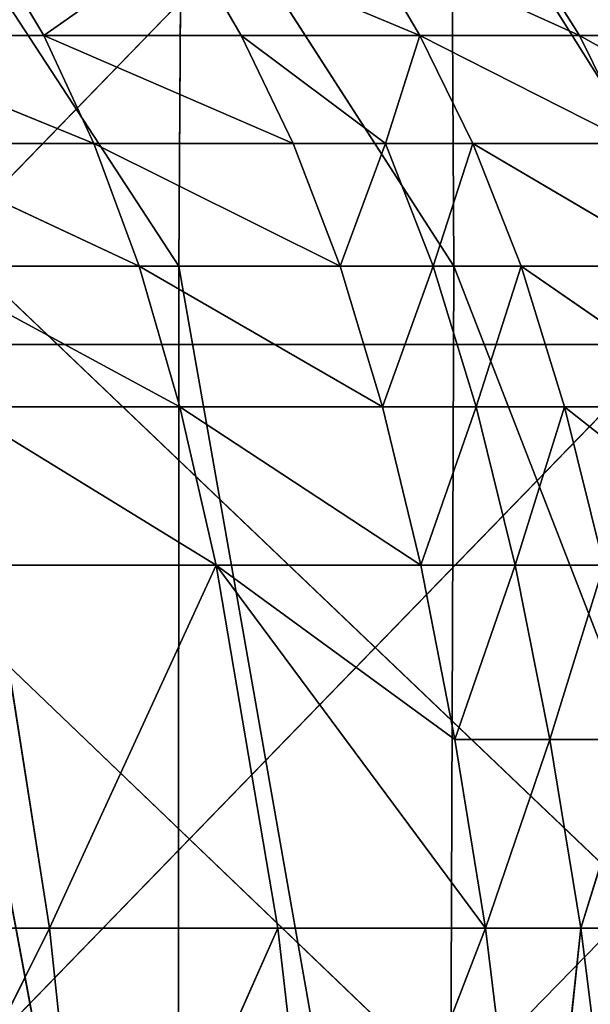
# Model space of a CAD drawing. Extents: x 204 to 284, y 75 to 194.
# Tile 590 of 656: x 245.97 to 247.05, y 129.6 to 131.47. Entities that reach past the tile are written whole.
import ezdxf

# ---------------------------------------------------------------- set-up
doc = ezdxf.new("R2010")
doc.units = 0
doc.header["$LTSCALE"] = 25.4
doc.layers.get('0').update_dxf_attribs({"color": 13, "linetype": 'CONTINUOUS'})

# ---------------------------------------------------------------- blocks, each defined once
blk = doc.blocks.new('BRAZOS-6948-8057_STL_1')
at = {"color": 9}
for p, q in [((43.6922, 56.5704, 43.231), (46.0808, 59.0363, 44.5984)), ((43.6922, 56.5704, 43.231), (46.0808, 59.0363, 44.5984)), ((43.2533, 57.3693, 114.2345), (45.7889, 54.9473, 115.0845)), ((43.2533, 57.3693, 114.2345), (45.7889, 54.9473, 115.0845)), ((43.6765, 54.9473, 44.7286), (46.0235, 57.3693, 46.0106)), ((43.6765, 54.9473, 44.7286), (46.0235, 57.3693, 46.0106)), ((43.3607, 56.5704, 116.7862), (45.8945, 56.5704, 116.5784)), ((46.0077, 54.0323, 117.5475), (43.3607, 56.5704, 116.7862)), ((46.0077, 54.0323, 117.5475), (43.3607, 56.5704, 116.7862)), ((43.3607, 56.5704, 116.7862), (45.8945, 56.5704, 116.5784)), ((46.224, 56.5704, 43.4616), (43.6922, 56.5704, 43.231)), ((46.224, 56.5704, 43.4616), (43.6922, 56.5704, 43.231)), ((43.7471, 54.0323, 42.257), (46.224, 56.5704, 43.4616)), ((43.7471, 54.0323, 42.257), (46.224, 56.5704, 43.4616))]:
    blk.add_line(p, q, dxfattribs=at)
at = {"color": 7}
for p, q in [((43.7958, 57.522, 74.0818), (44.32, 56.719, 74.5051)), ((43.7958, 57.522, 74.0818), (44.32, 56.719, 74.5051)), ((43.8454, 57.522, 83.1822), (44.064, 57.1573, 83.3733)), ((43.8454, 57.522, 83.1822), (44.064, 57.1573, 83.3733)), ((44.32, 56.719, 74.5051), (44.3249, 57.522, 74.4991)), ((44.32, 56.719, 74.5051), (44.3249, 57.522, 74.4991)), ((44.3249, 57.522, 74.4991), (44.8417, 56.719, 74.9557)), ((44.3249, 57.522, 74.4991), (44.8417, 56.719, 74.9557)), ((45.3408, 56.719, 75.4313), (44.8373, 57.522, 74.9367)), ((45.3408, 56.719, 75.4313), (44.8373, 57.522, 74.9367)), ((44.8417, 56.719, 74.9557), (44.8373, 57.522, 74.9367)), ((44.8417, 56.719, 74.9557), (44.8373, 57.522, 74.9367)), ((44.849, 57.522, 81.8634), (45.0798, 57.1573, 82.0301)), ((44.849, 57.522, 81.8634), (45.0798, 57.1573, 82.0301)), ((44.3303, 57.3444, 82.8647), (44.064, 57.1573, 83.3733)), ((44.3303, 57.3444, 82.8647), (44.064, 57.1573, 83.3733)), ((44.4382, 57.1573, 82.9533), (44.3303, 57.3444, 82.8647)), ((44.3303, 57.3444, 82.8647), (44.7773, 57.1573, 82.5045)), ((44.3303, 57.3444, 82.8647), (44.7773, 57.1573, 82.5045)), ((44.4382, 57.1573, 82.9533), (44.3303, 57.3444, 82.8647)), ((44.6673, 57.3444, 82.42), (45.0798, 57.1573, 82.0301)), ((44.6673, 57.3444, 82.42), (45.0798, 57.1573, 82.0301)), ((44.6673, 57.3444, 82.42), (44.7773, 57.1573, 82.5045)), ((44.6673, 57.3444, 82.42), (44.7773, 57.1573, 82.5045)), ((44.064, 57.1573, 83.3733), (43.6576, 57.1573, 83.7625)), ((43.6576, 57.1573, 83.7625), (44.1588, 56.9519, 83.4568)), ((43.6576, 57.1573, 83.7625), (44.1588, 56.9519, 83.4568)), ((44.064, 57.1573, 83.3733), (43.6576, 57.1573, 83.7625)), ((44.4382, 57.1573, 82.9533), (44.064, 57.1573, 83.3733)), ((44.064, 57.1573, 83.3733), (44.5365, 56.9519, 83.034)), ((44.064, 57.1573, 83.3733), (44.5365, 56.9519, 83.034)), ((44.064, 57.1573, 83.3733), (44.1588, 56.9519, 83.4568)), ((44.064, 57.1573, 83.3733), (44.1588, 56.9519, 83.4568)), ((44.4382, 57.1573, 82.9533), (44.064, 57.1573, 83.3733)), ((44.5365, 56.9519, 83.034), (44.4382, 57.1573, 82.9533)), ((44.4382, 57.1573, 82.9533), (44.7773, 57.1573, 82.5045)), ((44.4382, 57.1573, 82.9533), (44.7773, 57.1573, 82.5045)), ((44.4382, 57.1573, 82.9533), (44.7118, 56.9519, 82.8112)), ((44.4382, 57.1573, 82.9533), (44.7118, 56.9519, 82.8112)), ((44.5365, 56.9519, 83.034), (44.4382, 57.1573, 82.9533)), ((44.7118, 56.9519, 82.8112), (44.7773, 57.1573, 82.5045)), ((44.7118, 56.9519, 82.8112), (44.7773, 57.1573, 82.5045)), ((44.7773, 57.1573, 82.5045), (45.0798, 57.1573, 82.0301)), ((44.8776, 56.9519, 82.5812), (44.7773, 57.1573, 82.5045)), ((44.8776, 56.9519, 82.5812), (44.7773, 57.1573, 82.5045)), ((45.1808, 56.9519, 82.1017), (44.7773, 57.1573, 82.5045)), ((45.1808, 56.9519, 82.1017), (44.7773, 57.1573, 82.5045)), ((44.7773, 57.1573, 82.5045), (45.0798, 57.1573, 82.0301)), ((45.0798, 57.1573, 82.0301), (45.3451, 57.1573, 81.533)), ((45.1808, 56.9519, 82.1017), (45.0798, 57.1573, 82.0301)), ((45.1808, 56.9519, 82.1017), (45.0798, 57.1573, 82.0301)), ((45.445, 56.9519, 81.5987), (45.0798, 57.1573, 82.0301)), ((45.445, 56.9519, 81.5987), (45.0798, 57.1573, 82.0301)), ((45.0798, 57.1573, 82.0301), (45.3451, 57.1573, 81.533)), ((43.7476, 56.9519, 83.8476), (44.1588, 56.9519, 83.4568)), ((43.7476, 56.9519, 83.8476), (44.1588, 56.9519, 83.4568)), ((43.7476, 56.9519, 83.8476), (44.2446, 56.719, 83.5329)), ((43.7476, 56.9519, 83.8476), (44.2446, 56.719, 83.5329)), ((44.1588, 56.9519, 83.4568), (44.5365, 56.9519, 83.034)), ((44.1588, 56.9519, 83.4568), (44.5365, 56.9519, 83.034)), ((44.1588, 56.9519, 83.4568), (44.6257, 56.719, 83.1072)), ((44.1588, 56.9519, 83.4568), (44.6257, 56.719, 83.1072)), ((44.1588, 56.9519, 83.4568), (44.2446, 56.719, 83.5329)), ((44.1588, 56.9519, 83.4568), (44.2446, 56.719, 83.5329)), ((44.5365, 56.9519, 83.034), (44.7118, 56.9519, 82.8112)), ((44.5365, 56.9519, 83.034), (44.7118, 56.9519, 82.8112)), ((44.5365, 56.9519, 83.034), (44.6257, 56.719, 83.1072)), ((44.5365, 56.9519, 83.034), (44.6257, 56.719, 83.1072)), ((44.6257, 56.719, 83.1072), (44.7118, 56.9519, 82.8112)), ((44.6257, 56.719, 83.1072), (44.7118, 56.9519, 82.8112)), ((44.8021, 56.719, 82.8826), (44.7118, 56.9519, 82.8112)), ((44.8021, 56.719, 82.8826), (44.7118, 56.9519, 82.8112)), ((44.8776, 56.9519, 82.5812), (44.7118, 56.9519, 82.8112)), ((44.8776, 56.9519, 82.5812), (44.7118, 56.9519, 82.8112)), ((44.8021, 56.719, 82.8826), (44.8776, 56.9519, 82.5812)), ((44.8021, 56.719, 82.8826), (44.8776, 56.9519, 82.5812)), ((44.8776, 56.9519, 82.5812), (45.1808, 56.9519, 82.1017)), ((44.9689, 56.719, 82.6506), (44.8776, 56.9519, 82.5812)), ((44.9689, 56.719, 82.6506), (44.8776, 56.9519, 82.5812)), ((45.2728, 56.719, 82.1662), (44.8776, 56.9519, 82.5812)), ((45.2728, 56.719, 82.1662), (44.8776, 56.9519, 82.5812)), ((44.8776, 56.9519, 82.5812), (45.1808, 56.9519, 82.1017)), ((44.3185, 53.8123, 74.5068), (43.7763, 56.719, 74.0811)), ((43.7763, 56.719, 74.0811), (44.32, 56.719, 74.5051)), ((43.7763, 56.719, 74.0811), (44.32, 56.719, 74.5051)), ((44.3185, 53.8123, 74.5068), (43.7763, 56.719, 74.0811)), ((43.8287, 56.719, 83.9253), (44.2446, 56.719, 83.5329)), ((44.3218, 56.4518, 83.6018), (43.8287, 56.719, 83.9253)), ((44.3218, 56.4518, 83.6018), (43.8287, 56.719, 83.9253)), ((43.8287, 56.719, 83.9253), (44.2446, 56.719, 83.5329)), ((44.2446, 56.719, 83.5329), (44.6257, 56.719, 83.1072)), ((44.3218, 56.4518, 83.6018), (44.2446, 56.719, 83.5329)), ((44.3218, 56.4518, 83.6018), (44.2446, 56.719, 83.5329)), ((44.7062, 56.4518, 83.1734), (44.2446, 56.719, 83.5329)), ((44.7062, 56.4518, 83.1734), (44.2446, 56.719, 83.5329)), ((44.2446, 56.719, 83.5329), (44.6257, 56.719, 83.1072)), ((44.3185, 53.8123, 74.5068), (44.32, 56.719, 74.5051)), ((44.3185, 53.8123, 74.5068), (44.32, 56.719, 74.5051)), ((44.32, 56.719, 74.5051), (44.8306, 53.8123, 74.9587)), ((44.32, 56.719, 74.5051), (44.8306, 53.8123, 74.9587)), ((44.32, 56.719, 74.5051), (44.8417, 56.719, 74.9557)), ((44.32, 56.719, 74.5051), (44.8417, 56.719, 74.9557)), ((44.7062, 56.4518, 83.1734), (44.6257, 56.719, 83.1072)), ((44.7062, 56.4518, 83.1734), (44.6257, 56.719, 83.1072)), ((44.8021, 56.719, 82.8826), (44.6257, 56.719, 83.1072)), ((44.8021, 56.719, 82.8826), (44.6257, 56.719, 83.1072)), ((44.7062, 56.4518, 83.1734), (44.8021, 56.719, 82.8826)), ((44.7062, 56.4518, 83.1734), (44.8021, 56.719, 82.8826)), ((44.8839, 56.4518, 82.9469), (44.8021, 56.719, 82.8826)), ((44.8839, 56.4518, 82.9469), (44.8021, 56.719, 82.8826)), ((44.9689, 56.719, 82.6506), (44.8021, 56.719, 82.8826)), ((44.9689, 56.719, 82.6506), (44.8021, 56.719, 82.8826)), ((44.8306, 53.8123, 74.9587), (44.8417, 56.719, 74.9557)), ((44.8306, 53.8123, 74.9587), (44.8417, 56.719, 74.9557)), ((45.3408, 56.719, 75.4313), (44.8417, 56.719, 74.9557)), ((45.3408, 56.719, 75.4313), (44.8417, 56.719, 74.9557)), ((45.3291, 55.462, 75.4457), (44.8417, 56.719, 74.9557)), ((45.3291, 55.462, 75.4457), (44.8417, 56.719, 74.9557)), ((44.9689, 56.719, 82.6506), (44.8839, 56.4518, 82.9469)), ((44.9689, 56.719, 82.6506), (44.8839, 56.4518, 82.9469)), ((45.2728, 56.719, 82.1662), (44.9689, 56.719, 82.6506)), ((44.9689, 56.719, 82.6506), (45.3563, 56.4518, 82.2238)), ((44.9689, 56.719, 82.6506), (45.3563, 56.4518, 82.2238)), ((44.9689, 56.719, 82.6506), (45.0516, 56.4518, 82.7129)), ((44.9689, 56.719, 82.6506), (45.0516, 56.4518, 82.7129)), ((45.2728, 56.719, 82.1662), (44.9689, 56.719, 82.6506)), ((43.9015, 56.4518, 83.9959), (44.3218, 56.4518, 83.6018)), ((44.391, 56.1512, 83.6641), (43.9015, 56.4518, 83.9959)), ((44.391, 56.1512, 83.6641), (43.9015, 56.4518, 83.9959)), ((43.9015, 56.4518, 83.9959), (44.3218, 56.4518, 83.6018)), ((44.3218, 56.4518, 83.6018), (44.7062, 56.4518, 83.1734)), ((44.391, 56.1512, 83.6641), (44.3218, 56.4518, 83.6018)), ((44.391, 56.1512, 83.6641), (44.3218, 56.4518, 83.6018)), ((44.7787, 56.1512, 83.2328), (44.3218, 56.4518, 83.6018)), ((44.7787, 56.1512, 83.2328), (44.3218, 56.4518, 83.6018)), ((44.3218, 56.4518, 83.6018), (44.7062, 56.4518, 83.1734)), ((44.7787, 56.1512, 83.2328), (44.7062, 56.4518, 83.1734)), ((44.7787, 56.1512, 83.2328), (44.7062, 56.4518, 83.1734)), ((44.8839, 56.4518, 82.9469), (44.7062, 56.4518, 83.1734)), ((44.8839, 56.4518, 82.9469), (44.7062, 56.4518, 83.1734)), ((44.8839, 56.4518, 82.9469), (44.7787, 56.1512, 83.2328)), ((44.8839, 56.4518, 82.9469), (44.7787, 56.1512, 83.2328)), ((44.8839, 56.4518, 82.9469), (45.0516, 56.4518, 82.7129)), ((44.8839, 56.4518, 82.9469), (45.0516, 56.4518, 82.7129)), ((44.8839, 56.4518, 82.9469), (44.9576, 56.1512, 83.0046)), ((44.8839, 56.4518, 82.9469), (44.9576, 56.1512, 83.0046)), ((45.0516, 56.4518, 82.7129), (44.9576, 56.1512, 83.0046)), ((45.0516, 56.4518, 82.7129), (44.9576, 56.1512, 83.0046)), ((45.3563, 56.4518, 82.2238), (45.0516, 56.4518, 82.7129)), ((45.0516, 56.4518, 82.7129), (45.4318, 56.1512, 82.275)), ((45.0516, 56.4518, 82.7129), (45.4318, 56.1512, 82.275)), ((45.0516, 56.4518, 82.7129), (45.1262, 56.1512, 82.7686)), ((45.0516, 56.4518, 82.7129), (45.1262, 56.1512, 82.7686)), ((45.3563, 56.4518, 82.2238), (45.0516, 56.4518, 82.7129)), ((44.0749, 55.462, 84.17), (43.9664, 56.1512, 84.06)), ((44.0749, 55.462, 84.17), (43.9664, 56.1512, 84.06)), ((44.391, 56.1512, 83.6641), (43.9664, 56.1512, 84.06)), ((44.391, 56.1512, 83.6641), (43.9664, 56.1512, 84.06)), ((44.0749, 55.462, 84.17), (44.391, 56.1512, 83.6641)), ((44.0749, 55.462, 84.17), (44.391, 56.1512, 83.6641)), ((44.7787, 56.1512, 83.2328), (44.391, 56.1512, 83.6641)), ((44.391, 56.1512, 83.6641), (44.8435, 55.8203, 83.2861)), ((44.391, 56.1512, 83.6641), (44.8435, 55.8203, 83.2861)), ((44.391, 56.1512, 83.6641), (44.9013, 55.462, 83.3335)), ((44.5075, 55.462, 83.7703), (44.391, 56.1512, 83.6641)), ((44.5075, 55.462, 83.7703), (44.391, 56.1512, 83.6641)), ((44.391, 56.1512, 83.6641), (44.9013, 55.462, 83.3335)), ((44.7787, 56.1512, 83.2328), (44.391, 56.1512, 83.6641)), ((44.7787, 56.1512, 83.2328), (44.9576, 56.1512, 83.0046)), ((44.7787, 56.1512, 83.2328), (44.9576, 56.1512, 83.0046)), ((44.7787, 56.1512, 83.2328), (44.8435, 55.8203, 83.2861)), ((44.7787, 56.1512, 83.2328), (44.8435, 55.8203, 83.2861)), ((44.9576, 56.1512, 83.0046), (44.8435, 55.8203, 83.2861)), ((44.9576, 56.1512, 83.0046), (44.8435, 55.8203, 83.2861)), ((44.9576, 56.1512, 83.0046), (45.1262, 56.1512, 82.7686)), ((44.9576, 56.1512, 83.0046), (45.1262, 56.1512, 82.7686)), ((44.9576, 56.1512, 83.0046), (45.0236, 55.8203, 83.0562)), ((44.9576, 56.1512, 83.0046), (45.0236, 55.8203, 83.0562)), ((45.0236, 55.8203, 83.0562), (45.1262, 56.1512, 82.7686)), ((45.0236, 55.8203, 83.0562), (45.1262, 56.1512, 82.7686)), ((44.8435, 55.8203, 83.2861), (45.0236, 55.8203, 83.0562)), ((44.8435, 55.8203, 83.2861), (45.0236, 55.8203, 83.0562)), ((44.8435, 55.8203, 83.2861), (44.9013, 55.462, 83.3335)), ((44.8435, 55.8203, 83.2861), (44.9013, 55.462, 83.3335)), ((44.9013, 55.462, 83.3335), (45.0236, 55.8203, 83.0562)), ((44.9013, 55.462, 83.3335), (45.0236, 55.8203, 83.0562)), ((45.0826, 55.462, 83.1019), (45.0236, 55.8203, 83.0562)), ((45.0826, 55.462, 83.1019), (45.0236, 55.8203, 83.0562)), ((45.1932, 55.8203, 82.8182), (45.0236, 55.8203, 83.0562)), ((45.1932, 55.8203, 82.8182), (45.0236, 55.8203, 83.0562)), ((45.1932, 55.8203, 82.8182), (45.0826, 55.462, 83.1019)), ((45.1932, 55.8203, 82.8182), (45.0826, 55.462, 83.1019)), ((43.6071, 55.462, 84.5301), (44.0749, 55.462, 84.17)), ((43.6071, 55.462, 84.5301), (44.0749, 55.462, 84.17)), ((44.0749, 55.462, 84.17), (43.6817, 54.6746, 84.6206)), ((44.0749, 55.462, 84.17), (43.6817, 54.6746, 84.6206)), ((44.0749, 55.462, 84.17), (44.5075, 55.462, 83.7703)), ((44.0749, 55.462, 84.17), (44.5075, 55.462, 83.7703)), ((44.0749, 55.462, 84.17), (44.158, 54.6746, 84.2584)), ((44.0749, 55.462, 84.17), (44.158, 54.6746, 84.2584)), ((44.5075, 55.462, 83.7703), (44.158, 54.6746, 84.2584)), ((44.5075, 55.462, 83.7703), (44.158, 54.6746, 84.2584)), ((44.5075, 55.462, 83.7703), (44.9013, 55.462, 83.3335)), ((44.5075, 55.462, 83.7703), (44.9013, 55.462, 83.3335)), ((44.5075, 55.462, 83.7703), (44.5979, 54.6746, 83.8549)), ((44.5075, 55.462, 83.7703), (44.5979, 54.6746, 83.8549)), ((44.9013, 55.462, 83.3335), (44.5979, 54.6746, 83.8549)), ((44.9013, 55.462, 83.3335), (44.5979, 54.6746, 83.8549)), ((44.9013, 55.462, 83.3335), (45.0826, 55.462, 83.1019)), ((44.9013, 55.462, 83.3335), (45.0826, 55.462, 83.1019)), ((44.9013, 55.462, 83.3335), (44.9976, 54.6746, 83.4126)), ((44.9013, 55.462, 83.3335), (44.9976, 54.6746, 83.4126)), ((45.0826, 55.462, 83.1019), (44.9976, 54.6746, 83.4126)), ((45.0826, 55.462, 83.1019), (44.9976, 54.6746, 83.4126)), ((45.0826, 55.462, 83.1019), (45.253, 55.462, 82.8621)), ((45.0826, 55.462, 83.1019), (45.253, 55.462, 82.8621)), ((45.0826, 55.462, 83.1019), (45.1812, 54.6746, 83.1777)), ((45.0826, 55.462, 83.1019), (45.1812, 54.6746, 83.1777))]:
    blk.add_line(p, q, dxfattribs=at)
at = {"color": 9}
mesh = blk.add_polyface(dxfattribs=at)
corners = [(45.8945, 56.5704, 116.5784), (43.3065, 59.0363, 115.6417), (43.3607, 56.5704, 116.7862)]
mesh.append_faces([[corners[k] for k in face] for face in [(0, 1, 2)]], dxfattribs={"color": 9})
mesh = blk.add_polyface(dxfattribs=at)
corners = [(45.8945, 56.5704, 116.5784), (45.7615, 59.0363, 115.4404), (43.3065, 59.0363, 115.6417)]
mesh.append_faces([[corners[k] for k in face] for face in [(0, 1, 2)]], dxfattribs={"color": 9})
mesh = blk.add_polyface(dxfattribs=at)
corners = [(46.0808, 59.0363, 44.5984), (43.6922, 56.5704, 43.231), (43.6278, 59.0363, 44.375)]
mesh.append_faces([[corners[k] for k in face] for face in [(0, 1, 2)]], dxfattribs={"color": 9})
mesh = blk.add_polyface(dxfattribs=at)
corners = [(46.224, 56.5704, 43.4616), (43.6922, 56.5704, 43.231), (46.0808, 59.0363, 44.5984)]
mesh.append_faces([[corners[k] for k in face] for face in [(0, 1, 2)]], dxfattribs={"color": 9})
at = {"color": 7}
mesh = blk.add_polyface(dxfattribs=at)
corners = [(43.6576, 57.1573, 83.7625), (44.064, 57.1573, 83.3733), (43.8454, 57.522, 83.1822)]
mesh.append_faces([[corners[k] for k in face] for face in [(0, 1, 2)]], dxfattribs={"color": 7})
mesh = blk.add_polyface(dxfattribs=at)
corners = [(44.32, 56.719, 74.5051), (43.7763, 56.719, 74.0811), (43.7958, 57.522, 74.0818)]
mesh.append_faces([[corners[k] for k in face] for face in [(0, 1, 2)]], dxfattribs={"color": 7})
mesh = blk.add_polyface(dxfattribs=at)
corners = [(44.3249, 57.522, 74.4991), (44.32, 56.719, 74.5051), (43.7958, 57.522, 74.0818)]
mesh.append_faces([[corners[k] for k in face] for face in [(0, 1, 2)]], dxfattribs={"color": 7})
mesh = blk.add_polyface(dxfattribs=at)
corners = [(44.064, 57.1573, 83.3733), (44.3303, 57.3444, 82.8647), (43.8454, 57.522, 83.1822)]
mesh.append_faces([[corners[k] for k in face] for face in [(0, 1, 2)]], dxfattribs={"color": 7})
mesh = blk.add_polyface(dxfattribs=at)
corners = [(44.8417, 56.719, 74.9557), (44.32, 56.719, 74.5051), (44.3249, 57.522, 74.4991)]
mesh.append_faces([[corners[k] for k in face] for face in [(0, 1, 2)]], dxfattribs={"color": 7})
mesh = blk.add_polyface(dxfattribs=at)
corners = [(44.8417, 56.719, 74.9557), (44.3249, 57.522, 74.4991), (44.8373, 57.522, 74.9367)]
mesh.append_faces([[corners[k] for k in face] for face in [(0, 1, 2)]], dxfattribs={"color": 7})
mesh = blk.add_polyface(dxfattribs=at)
corners = [(44.849, 57.522, 81.8634), (44.6673, 57.3444, 82.42), (45.0798, 57.1573, 82.0301)]
mesh.append_faces([[corners[k] for k in face] for face in [(0, 1, 2)]], dxfattribs={"color": 7})
mesh = blk.add_polyface(dxfattribs=at)
corners = [(45.3408, 56.719, 75.4313), (44.8373, 57.522, 74.9367), (45.3343, 57.522, 75.3951)]
mesh.append_faces([[corners[k] for k in face] for face in [(0, 1, 2)]], dxfattribs={"color": 7})
mesh = blk.add_polyface(dxfattribs=at)
corners = [(45.3408, 56.719, 75.4313), (44.8417, 56.719, 74.9557), (44.8373, 57.522, 74.9367)]
mesh.append_faces([[corners[k] for k in face] for face in [(0, 1, 2)]], dxfattribs={"color": 7})
mesh = blk.add_polyface(dxfattribs=at)
corners = [(44.849, 57.522, 81.8634), (45.3451, 57.1573, 81.533), (45.1172, 57.522, 81.3789)]
mesh.append_faces([[corners[k] for k in face] for face in [(0, 1, 2)]], dxfattribs={"color": 7})
mesh = blk.add_polyface(dxfattribs=at)
corners = [(44.849, 57.522, 81.8634), (45.0798, 57.1573, 82.0301), (45.3451, 57.1573, 81.533)]
mesh.append_faces([[corners[k] for k in face] for face in [(0, 1, 2)]], dxfattribs={"color": 7})
at = {"color": 9}
mesh = blk.add_polyface(dxfattribs=at)
corners = [(45.7889, 54.9473, 115.0845), (43.3037, 54.9473, 115.2911), (43.2533, 57.3693, 114.2345)]
mesh.append_faces([[corners[k] for k in face] for face in [(0, 1, 2)]], dxfattribs={"color": 9})
mesh = blk.add_polyface(dxfattribs=at)
corners = [(45.7889, 54.9473, 115.0845), (43.2533, 57.3693, 114.2345), (45.6641, 57.3693, 114.034)]
mesh.append_faces([[corners[k] for k in face] for face in [(0, 1, 2)]], dxfattribs={"color": 9})
mesh = blk.add_polyface(dxfattribs=at)
corners = [(46.0235, 57.3693, 46.0106), (43.6149, 57.3693, 45.7847), (43.6765, 54.9473, 44.7286)]
mesh.append_faces([[corners[k] for k in face] for face in [(0, 1, 2)]], dxfattribs={"color": 9})
mesh = blk.add_polyface(dxfattribs=at)
corners = [(46.1594, 54.9473, 44.9615), (46.0235, 57.3693, 46.0106), (43.6765, 54.9473, 44.7286)]
mesh.append_faces([[corners[k] for k in face] for face in [(0, 1, 2)]], dxfattribs={"color": 9})
at = {"color": 7}
mesh = blk.add_polyface(dxfattribs=at)
corners = [(44.3303, 57.3444, 82.8647), (44.064, 57.1573, 83.3733), (44.4382, 57.1573, 82.9533)]
mesh.append_faces([[corners[k] for k in face] for face in [(0, 1, 2)]], dxfattribs={"color": 7})
mesh = blk.add_polyface(dxfattribs=at)
corners = [(44.3303, 57.3444, 82.8647), (44.7773, 57.1573, 82.5045), (44.6673, 57.3444, 82.42)]
mesh.append_faces([[corners[k] for k in face] for face in [(0, 1, 2)]], dxfattribs={"color": 7})
mesh = blk.add_polyface(dxfattribs=at)
corners = [(44.3303, 57.3444, 82.8647), (44.4382, 57.1573, 82.9533), (44.7773, 57.1573, 82.5045)]
mesh.append_faces([[corners[k] for k in face] for face in [(0, 1, 2)]], dxfattribs={"color": 7})
mesh = blk.add_polyface(dxfattribs=at)
corners = [(44.6673, 57.3444, 82.42), (44.7773, 57.1573, 82.5045), (45.0798, 57.1573, 82.0301)]
mesh.append_faces([[corners[k] for k in face] for face in [(0, 1, 2)]], dxfattribs={"color": 7})
mesh = blk.add_polyface(dxfattribs=at)
corners = [(44.1588, 56.9519, 83.4568), (44.064, 57.1573, 83.3733), (43.6576, 57.1573, 83.7625)]
mesh.append_faces([[corners[k] for k in face] for face in [(0, 1, 2)]], dxfattribs={"color": 7})
mesh = blk.add_polyface(dxfattribs=at)
corners = [(44.1588, 56.9519, 83.4568), (43.6576, 57.1573, 83.7625), (43.7476, 56.9519, 83.8476)]
mesh.append_faces([[corners[k] for k in face] for face in [(0, 1, 2)]], dxfattribs={"color": 7})
mesh = blk.add_polyface(dxfattribs=at)
corners = [(44.064, 57.1573, 83.3733), (44.5365, 56.9519, 83.034), (44.4382, 57.1573, 82.9533)]
mesh.append_faces([[corners[k] for k in face] for face in [(0, 1, 2)]], dxfattribs={"color": 7})
mesh = blk.add_polyface(dxfattribs=at)
corners = [(44.064, 57.1573, 83.3733), (44.1588, 56.9519, 83.4568), (44.5365, 56.9519, 83.034)]
mesh.append_faces([[corners[k] for k in face] for face in [(0, 1, 2)]], dxfattribs={"color": 7})
mesh = blk.add_polyface(dxfattribs=at)
corners = [(44.4382, 57.1573, 82.9533), (44.7118, 56.9519, 82.8112), (44.7773, 57.1573, 82.5045)]
mesh.append_faces([[corners[k] for k in face] for face in [(0, 1, 2)]], dxfattribs={"color": 7})
mesh = blk.add_polyface(dxfattribs=at)
corners = [(44.4382, 57.1573, 82.9533), (44.5365, 56.9519, 83.034), (44.7118, 56.9519, 82.8112)]
mesh.append_faces([[corners[k] for k in face] for face in [(0, 1, 2)]], dxfattribs={"color": 7})
mesh = blk.add_polyface(dxfattribs=at)
corners = [(44.7773, 57.1573, 82.5045), (44.7118, 56.9519, 82.8112), (44.8776, 56.9519, 82.5812)]
mesh.append_faces([[corners[k] for k in face] for face in [(0, 1, 2)]], dxfattribs={"color": 7})
mesh = blk.add_polyface(dxfattribs=at)
corners = [(44.7773, 57.1573, 82.5045), (44.8776, 56.9519, 82.5812), (45.1808, 56.9519, 82.1017)]
mesh.append_faces([[corners[k] for k in face] for face in [(0, 1, 2)]], dxfattribs={"color": 7})
mesh = blk.add_polyface(dxfattribs=at)
corners = [(44.7773, 57.1573, 82.5045), (45.1808, 56.9519, 82.1017), (45.0798, 57.1573, 82.0301)]
mesh.append_faces([[corners[k] for k in face] for face in [(0, 1, 2)]], dxfattribs={"color": 7})
mesh = blk.add_polyface(dxfattribs=at)
corners = [(45.0798, 57.1573, 82.0301), (45.1808, 56.9519, 82.1017), (45.445, 56.9519, 81.5987)]
mesh.append_faces([[corners[k] for k in face] for face in [(0, 1, 2)]], dxfattribs={"color": 7})
mesh = blk.add_polyface(dxfattribs=at)
corners = [(45.0798, 57.1573, 82.0301), (45.445, 56.9519, 81.5987), (45.3451, 57.1573, 81.533)]
mesh.append_faces([[corners[k] for k in face] for face in [(0, 1, 2)]], dxfattribs={"color": 7})
mesh = blk.add_polyface(dxfattribs=at)
corners = [(44.2446, 56.719, 83.5329), (44.1588, 56.9519, 83.4568), (43.7476, 56.9519, 83.8476)]
mesh.append_faces([[corners[k] for k in face] for face in [(0, 1, 2)]], dxfattribs={"color": 7})
mesh = blk.add_polyface(dxfattribs=at)
corners = [(44.2446, 56.719, 83.5329), (43.7476, 56.9519, 83.8476), (43.8287, 56.719, 83.9253)]
mesh.append_faces([[corners[k] for k in face] for face in [(0, 1, 2)]], dxfattribs={"color": 7})
mesh = blk.add_polyface(dxfattribs=at)
corners = [(44.1588, 56.9519, 83.4568), (44.6257, 56.719, 83.1072), (44.5365, 56.9519, 83.034)]
mesh.append_faces([[corners[k] for k in face] for face in [(0, 1, 2)]], dxfattribs={"color": 7})
mesh = blk.add_polyface(dxfattribs=at)
corners = [(44.1588, 56.9519, 83.4568), (44.2446, 56.719, 83.5329), (44.6257, 56.719, 83.1072)]
mesh.append_faces([[corners[k] for k in face] for face in [(0, 1, 2)]], dxfattribs={"color": 7})
mesh = blk.add_polyface(dxfattribs=at)
corners = [(44.5365, 56.9519, 83.034), (44.6257, 56.719, 83.1072), (44.7118, 56.9519, 82.8112)]
mesh.append_faces([[corners[k] for k in face] for face in [(0, 1, 2)]], dxfattribs={"color": 7})
mesh = blk.add_polyface(dxfattribs=at)
corners = [(44.7118, 56.9519, 82.8112), (44.6257, 56.719, 83.1072), (44.8021, 56.719, 82.8826)]
mesh.append_faces([[corners[k] for k in face] for face in [(0, 1, 2)]], dxfattribs={"color": 7})
mesh = blk.add_polyface(dxfattribs=at)
corners = [(44.7118, 56.9519, 82.8112), (44.8021, 56.719, 82.8826), (44.8776, 56.9519, 82.5812)]
mesh.append_faces([[corners[k] for k in face] for face in [(0, 1, 2)]], dxfattribs={"color": 7})
mesh = blk.add_polyface(dxfattribs=at)
corners = [(44.8776, 56.9519, 82.5812), (44.8021, 56.719, 82.8826), (44.9689, 56.719, 82.6506)]
mesh.append_faces([[corners[k] for k in face] for face in [(0, 1, 2)]], dxfattribs={"color": 7})
mesh = blk.add_polyface(dxfattribs=at)
corners = [(44.8776, 56.9519, 82.5812), (44.9689, 56.719, 82.6506), (45.2728, 56.719, 82.1662)]
mesh.append_faces([[corners[k] for k in face] for face in [(0, 1, 2)]], dxfattribs={"color": 7})
mesh = blk.add_polyface(dxfattribs=at)
corners = [(44.8776, 56.9519, 82.5812), (45.2728, 56.719, 82.1662), (45.1808, 56.9519, 82.1017)]
mesh.append_faces([[corners[k] for k in face] for face in [(0, 1, 2)]], dxfattribs={"color": 7})
mesh = blk.add_polyface(dxfattribs=at)
corners = [(44.3185, 53.8123, 74.5068), (43.7755, 53.8123, 74.0926), (43.7763, 56.719, 74.0811)]
mesh.append_faces([[corners[k] for k in face] for face in [(0, 1, 2)]], dxfattribs={"color": 7})
mesh = blk.add_polyface(dxfattribs=at)
corners = [(44.32, 56.719, 74.5051), (44.3185, 53.8123, 74.5068), (43.7763, 56.719, 74.0811)]
mesh.append_faces([[corners[k] for k in face] for face in [(0, 1, 2)]], dxfattribs={"color": 7})
mesh = blk.add_polyface(dxfattribs=at)
corners = [(44.3218, 56.4518, 83.6018), (43.8287, 56.719, 83.9253), (43.9015, 56.4518, 83.9959)]
mesh.append_faces([[corners[k] for k in face] for face in [(0, 1, 2)]], dxfattribs={"color": 7})
mesh = blk.add_polyface(dxfattribs=at)
corners = [(44.3218, 56.4518, 83.6018), (44.2446, 56.719, 83.5329), (43.8287, 56.719, 83.9253)]
mesh.append_faces([[corners[k] for k in face] for face in [(0, 1, 2)]], dxfattribs={"color": 7})
mesh = blk.add_polyface(dxfattribs=at)
corners = [(44.2446, 56.719, 83.5329), (44.3218, 56.4518, 83.6018), (44.7062, 56.4518, 83.1734)]
mesh.append_faces([[corners[k] for k in face] for face in [(0, 1, 2)]], dxfattribs={"color": 7})
mesh = blk.add_polyface(dxfattribs=at)
corners = [(44.2446, 56.719, 83.5329), (44.7062, 56.4518, 83.1734), (44.6257, 56.719, 83.1072)]
mesh.append_faces([[corners[k] for k in face] for face in [(0, 1, 2)]], dxfattribs={"color": 7})
mesh = blk.add_polyface(dxfattribs=at)
corners = [(44.8306, 53.8123, 74.9587), (44.3185, 53.8123, 74.5068), (44.32, 56.719, 74.5051)]
mesh.append_faces([[corners[k] for k in face] for face in [(0, 1, 2)]], dxfattribs={"color": 7})
mesh = blk.add_polyface(dxfattribs=at)
corners = [(44.8417, 56.719, 74.9557), (44.8306, 53.8123, 74.9587), (44.32, 56.719, 74.5051)]
mesh.append_faces([[corners[k] for k in face] for face in [(0, 1, 2)]], dxfattribs={"color": 7})
mesh = blk.add_polyface(dxfattribs=at)
corners = [(44.6257, 56.719, 83.1072), (44.7062, 56.4518, 83.1734), (44.8021, 56.719, 82.8826)]
mesh.append_faces([[corners[k] for k in face] for face in [(0, 1, 2)]], dxfattribs={"color": 7})
mesh = blk.add_polyface(dxfattribs=at)
corners = [(44.8021, 56.719, 82.8826), (44.7062, 56.4518, 83.1734), (44.8839, 56.4518, 82.9469)]
mesh.append_faces([[corners[k] for k in face] for face in [(0, 1, 2)]], dxfattribs={"color": 7})
mesh = blk.add_polyface(dxfattribs=at)
corners = [(44.8021, 56.719, 82.8826), (44.8839, 56.4518, 82.9469), (44.9689, 56.719, 82.6506)]
mesh.append_faces([[corners[k] for k in face] for face in [(0, 1, 2)]], dxfattribs={"color": 7})
mesh = blk.add_polyface(dxfattribs=at)
corners = [(45.3291, 55.462, 75.4457), (44.8306, 53.8123, 74.9587), (44.8417, 56.719, 74.9557)]
mesh.append_faces([[corners[k] for k in face] for face in [(0, 1, 2)]], dxfattribs={"color": 7})
mesh = blk.add_polyface(dxfattribs=at)
corners = [(45.3408, 56.719, 75.4313), (45.3291, 55.462, 75.4457), (44.8417, 56.719, 74.9557)]
mesh.append_faces([[corners[k] for k in face] for face in [(0, 1, 2)]], dxfattribs={"color": 7})
mesh = blk.add_polyface(dxfattribs=at)
corners = [(44.9689, 56.719, 82.6506), (44.8839, 56.4518, 82.9469), (45.0516, 56.4518, 82.7129)]
mesh.append_faces([[corners[k] for k in face] for face in [(0, 1, 2)]], dxfattribs={"color": 7})
mesh = blk.add_polyface(dxfattribs=at)
corners = [(44.9689, 56.719, 82.6506), (45.3563, 56.4518, 82.2238), (45.2728, 56.719, 82.1662)]
mesh.append_faces([[corners[k] for k in face] for face in [(0, 1, 2)]], dxfattribs={"color": 7})
mesh = blk.add_polyface(dxfattribs=at)
corners = [(44.9689, 56.719, 82.6506), (45.0516, 56.4518, 82.7129), (45.3563, 56.4518, 82.2238)]
mesh.append_faces([[corners[k] for k in face] for face in [(0, 1, 2)]], dxfattribs={"color": 7})
at = {"color": 9}
mesh = blk.add_polyface(dxfattribs=at)
corners = [(46.0077, 54.0323, 117.5475), (43.3607, 56.5704, 116.7862), (43.4068, 54.0323, 117.7607)]
mesh.append_faces([[corners[k] for k in face] for face in [(0, 1, 2)]], dxfattribs={"color": 9})
mesh = blk.add_polyface(dxfattribs=at)
corners = [(46.0077, 54.0323, 117.5475), (45.8945, 56.5704, 116.5784), (43.3607, 56.5704, 116.7862)]
mesh.append_faces([[corners[k] for k in face] for face in [(0, 1, 2)]], dxfattribs={"color": 9})
mesh = blk.add_polyface(dxfattribs=at)
corners = [(46.224, 56.5704, 43.4616), (43.7471, 54.0323, 42.257), (43.6922, 56.5704, 43.231)]
mesh.append_faces([[corners[k] for k in face] for face in [(0, 1, 2)]], dxfattribs={"color": 9})
mesh = blk.add_polyface(dxfattribs=at)
corners = [(46.346, 54.0323, 42.4936), (43.7471, 54.0323, 42.257), (46.224, 56.5704, 43.4616)]
mesh.append_faces([[corners[k] for k in face] for face in [(0, 1, 2)]], dxfattribs={"color": 9})
at = {"color": 7}
mesh = blk.add_polyface(dxfattribs=at)
corners = [(44.391, 56.1512, 83.6641), (43.9015, 56.4518, 83.9959), (43.9664, 56.1512, 84.06)]
mesh.append_faces([[corners[k] for k in face] for face in [(0, 1, 2)]], dxfattribs={"color": 7})
mesh = blk.add_polyface(dxfattribs=at)
corners = [(44.391, 56.1512, 83.6641), (44.3218, 56.4518, 83.6018), (43.9015, 56.4518, 83.9959)]
mesh.append_faces([[corners[k] for k in face] for face in [(0, 1, 2)]], dxfattribs={"color": 7})
mesh = blk.add_polyface(dxfattribs=at)
corners = [(44.3218, 56.4518, 83.6018), (44.391, 56.1512, 83.6641), (44.7787, 56.1512, 83.2328)]
mesh.append_faces([[corners[k] for k in face] for face in [(0, 1, 2)]], dxfattribs={"color": 7})
mesh = blk.add_polyface(dxfattribs=at)
corners = [(44.3218, 56.4518, 83.6018), (44.7787, 56.1512, 83.2328), (44.7062, 56.4518, 83.1734)]
mesh.append_faces([[corners[k] for k in face] for face in [(0, 1, 2)]], dxfattribs={"color": 7})
mesh = blk.add_polyface(dxfattribs=at)
corners = [(44.7062, 56.4518, 83.1734), (44.7787, 56.1512, 83.2328), (44.8839, 56.4518, 82.9469)]
mesh.append_faces([[corners[k] for k in face] for face in [(0, 1, 2)]], dxfattribs={"color": 7})
mesh = blk.add_polyface(dxfattribs=at)
corners = [(44.8839, 56.4518, 82.9469), (44.7787, 56.1512, 83.2328), (44.9576, 56.1512, 83.0046)]
mesh.append_faces([[corners[k] for k in face] for face in [(0, 1, 2)]], dxfattribs={"color": 7})
mesh = blk.add_polyface(dxfattribs=at)
corners = [(44.8839, 56.4518, 82.9469), (44.9576, 56.1512, 83.0046), (45.0516, 56.4518, 82.7129)]
mesh.append_faces([[corners[k] for k in face] for face in [(0, 1, 2)]], dxfattribs={"color": 7})
mesh = blk.add_polyface(dxfattribs=at)
corners = [(45.0516, 56.4518, 82.7129), (44.9576, 56.1512, 83.0046), (45.1262, 56.1512, 82.7686)]
mesh.append_faces([[corners[k] for k in face] for face in [(0, 1, 2)]], dxfattribs={"color": 7})
mesh = blk.add_polyface(dxfattribs=at)
corners = [(45.0516, 56.4518, 82.7129), (45.4318, 56.1512, 82.275), (45.3563, 56.4518, 82.2238)]
mesh.append_faces([[corners[k] for k in face] for face in [(0, 1, 2)]], dxfattribs={"color": 7})
mesh = blk.add_polyface(dxfattribs=at)
corners = [(45.0516, 56.4518, 82.7129), (45.1262, 56.1512, 82.7686), (45.4318, 56.1512, 82.275)]
mesh.append_faces([[corners[k] for k in face] for face in [(0, 1, 2)]], dxfattribs={"color": 7})
mesh = blk.add_polyface(dxfattribs=at)
corners = [(44.0749, 55.462, 84.17), (43.9664, 56.1512, 84.06), (43.6071, 55.462, 84.5301)]
mesh.append_faces([[corners[k] for k in face] for face in [(0, 1, 2)]], dxfattribs={"color": 7})
mesh = blk.add_polyface(dxfattribs=at)
corners = [(44.391, 56.1512, 83.6641), (43.9664, 56.1512, 84.06), (44.0749, 55.462, 84.17)]
mesh.append_faces([[corners[k] for k in face] for face in [(0, 1, 2)]], dxfattribs={"color": 7})
mesh = blk.add_polyface(dxfattribs=at)
corners = [(44.5075, 55.462, 83.7703), (44.391, 56.1512, 83.6641), (44.0749, 55.462, 84.17)]
mesh.append_faces([[corners[k] for k in face] for face in [(0, 1, 2)]], dxfattribs={"color": 7})
mesh = blk.add_polyface(dxfattribs=at)
corners = [(44.391, 56.1512, 83.6641), (44.8435, 55.8203, 83.2861), (44.7787, 56.1512, 83.2328)]
mesh.append_faces([[corners[k] for k in face] for face in [(0, 1, 2)]], dxfattribs={"color": 7})
mesh = blk.add_polyface(dxfattribs=at)
corners = [(44.391, 56.1512, 83.6641), (44.9013, 55.462, 83.3335), (44.8435, 55.8203, 83.2861)]
mesh.append_faces([[corners[k] for k in face] for face in [(0, 1, 2)]], dxfattribs={"color": 7})
mesh = blk.add_polyface(dxfattribs=at)
corners = [(44.391, 56.1512, 83.6641), (44.5075, 55.462, 83.7703), (44.9013, 55.462, 83.3335)]
mesh.append_faces([[corners[k] for k in face] for face in [(0, 1, 2)]], dxfattribs={"color": 7})
mesh = blk.add_polyface(dxfattribs=at)
corners = [(44.7787, 56.1512, 83.2328), (44.8435, 55.8203, 83.2861), (44.9576, 56.1512, 83.0046)]
mesh.append_faces([[corners[k] for k in face] for face in [(0, 1, 2)]], dxfattribs={"color": 7})
mesh = blk.add_polyface(dxfattribs=at)
corners = [(44.9576, 56.1512, 83.0046), (44.8435, 55.8203, 83.2861), (45.0236, 55.8203, 83.0562)]
mesh.append_faces([[corners[k] for k in face] for face in [(0, 1, 2)]], dxfattribs={"color": 7})
mesh = blk.add_polyface(dxfattribs=at)
corners = [(44.9576, 56.1512, 83.0046), (45.0236, 55.8203, 83.0562), (45.1262, 56.1512, 82.7686)]
mesh.append_faces([[corners[k] for k in face] for face in [(0, 1, 2)]], dxfattribs={"color": 7})
mesh = blk.add_polyface(dxfattribs=at)
corners = [(45.1262, 56.1512, 82.7686), (45.0236, 55.8203, 83.0562), (45.1932, 55.8203, 82.8182)]
mesh.append_faces([[corners[k] for k in face] for face in [(0, 1, 2)]], dxfattribs={"color": 7})
mesh = blk.add_polyface(dxfattribs=at)
corners = [(44.8435, 55.8203, 83.2861), (44.9013, 55.462, 83.3335), (45.0236, 55.8203, 83.0562)]
mesh.append_faces([[corners[k] for k in face] for face in [(0, 1, 2)]], dxfattribs={"color": 7})
mesh = blk.add_polyface(dxfattribs=at)
corners = [(45.0236, 55.8203, 83.0562), (44.9013, 55.462, 83.3335), (45.0826, 55.462, 83.1019)]
mesh.append_faces([[corners[k] for k in face] for face in [(0, 1, 2)]], dxfattribs={"color": 7})
mesh = blk.add_polyface(dxfattribs=at)
corners = [(45.0236, 55.8203, 83.0562), (45.0826, 55.462, 83.1019), (45.1932, 55.8203, 82.8182)]
mesh.append_faces([[corners[k] for k in face] for face in [(0, 1, 2)]], dxfattribs={"color": 7})
mesh = blk.add_polyface(dxfattribs=at)
corners = [(45.1932, 55.8203, 82.8182), (45.0826, 55.462, 83.1019), (45.253, 55.462, 82.8621)]
mesh.append_faces([[corners[k] for k in face] for face in [(0, 1, 2)]], dxfattribs={"color": 7})
mesh = blk.add_polyface(dxfattribs=at)
corners = [(44.0749, 55.462, 84.17), (43.6071, 55.462, 84.5301), (43.6817, 54.6746, 84.6206)]
mesh.append_faces([[corners[k] for k in face] for face in [(0, 1, 2)]], dxfattribs={"color": 7})
mesh = blk.add_polyface(dxfattribs=at)
corners = [(44.158, 54.6746, 84.2584), (44.0749, 55.462, 84.17), (43.6817, 54.6746, 84.6206)]
mesh.append_faces([[corners[k] for k in face] for face in [(0, 1, 2)]], dxfattribs={"color": 7})
mesh = blk.add_polyface(dxfattribs=at)
corners = [(44.5075, 55.462, 83.7703), (44.0749, 55.462, 84.17), (44.158, 54.6746, 84.2584)]
mesh.append_faces([[corners[k] for k in face] for face in [(0, 1, 2)]], dxfattribs={"color": 7})
mesh = blk.add_polyface(dxfattribs=at)
corners = [(44.5979, 54.6746, 83.8549), (44.5075, 55.462, 83.7703), (44.158, 54.6746, 84.2584)]
mesh.append_faces([[corners[k] for k in face] for face in [(0, 1, 2)]], dxfattribs={"color": 7})
mesh = blk.add_polyface(dxfattribs=at)
corners = [(44.5075, 55.462, 83.7703), (44.5979, 54.6746, 83.8549), (44.9013, 55.462, 83.3335)]
mesh.append_faces([[corners[k] for k in face] for face in [(0, 1, 2)]], dxfattribs={"color": 7})
mesh = blk.add_polyface(dxfattribs=at)
corners = [(44.9013, 55.462, 83.3335), (44.5979, 54.6746, 83.8549), (44.9976, 54.6746, 83.4126)]
mesh.append_faces([[corners[k] for k in face] for face in [(0, 1, 2)]], dxfattribs={"color": 7})
mesh = blk.add_polyface(dxfattribs=at)
corners = [(45.3291, 55.462, 75.4457), (45.3071, 53.8123, 75.4433), (44.8306, 53.8123, 74.9587)]
mesh.append_faces([[corners[k] for k in face] for face in [(0, 1, 2)]], dxfattribs={"color": 7})
mesh = blk.add_polyface(dxfattribs=at)
corners = [(44.9013, 55.462, 83.3335), (44.9976, 54.6746, 83.4126), (45.0826, 55.462, 83.1019)]
mesh.append_faces([[corners[k] for k in face] for face in [(0, 1, 2)]], dxfattribs={"color": 7})
mesh = blk.add_polyface(dxfattribs=at)
corners = [(45.0826, 55.462, 83.1019), (44.9976, 54.6746, 83.4126), (45.1812, 54.6746, 83.1777)]
mesh.append_faces([[corners[k] for k in face] for face in [(0, 1, 2)]], dxfattribs={"color": 7})
mesh = blk.add_polyface(dxfattribs=at)
corners = [(45.0826, 55.462, 83.1019), (45.1812, 54.6746, 83.1777), (45.253, 55.462, 82.8621)]
mesh.append_faces([[corners[k] for k in face] for face in [(0, 1, 2)]], dxfattribs={"color": 7})

msp = doc.modelspace()

# ---------------------------------------------------------------- block references
at = {"color": 0}
msp.add_blockref('BRAZOS-6948-8057_STL_1', (201.9468, 74.2844, -45.6405), dxfattribs=at)

doc.saveas('drawing.dxf')
